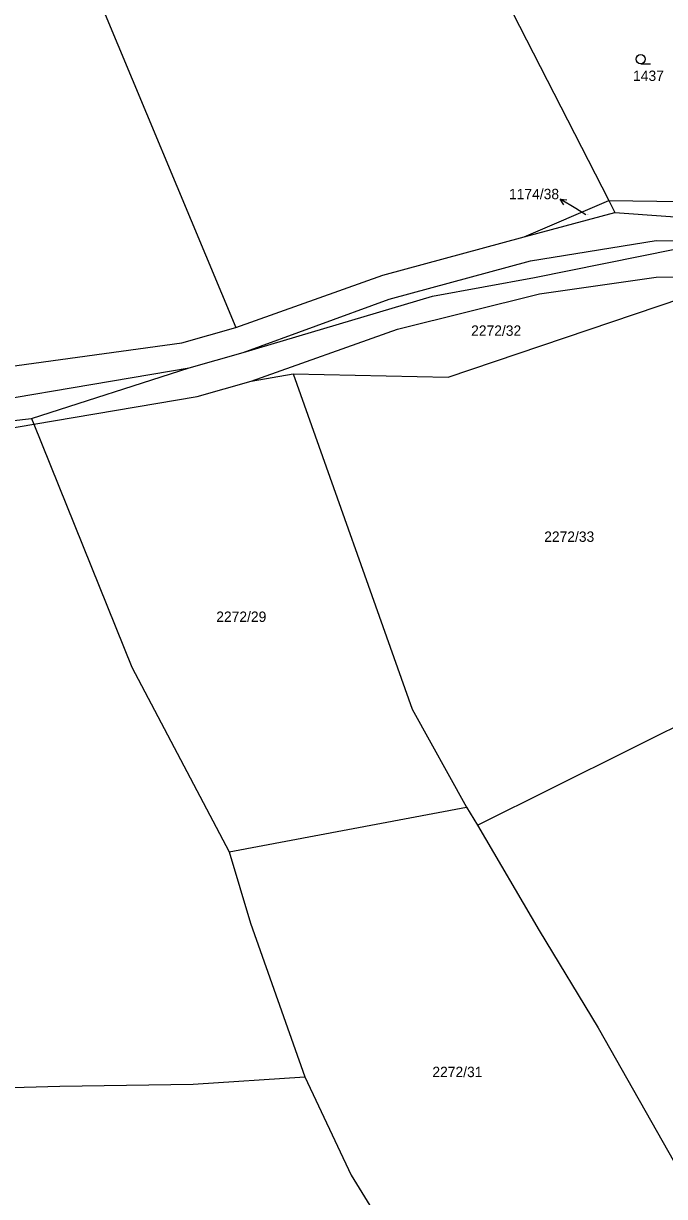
# Model space of a CAD drawing. Extents: x -785744 to -782822, y -1067550 to -1063910.
# Drawn here: x -784357.2 to -784252, y -1065941.1 to -1065748.7 of the extents above; entities that cross this region are included whole.
import ezdxf

# ---------------------------------------------------------------- set-up
doc = ezdxf.new("R2010")
doc.units = 0
for name, color, linetype in [('Hranice parcel', 7, 'Continuous'), ('Parcelní čísla', 7, 'Continuous'), ('Pop_ČP_popisy', 7, 'Continuous'), ('Značky kultur', 7, 'Continuous')]:
    doc.layers.add(name, color=color, linetype=linetype)

msp = doc.modelspace()

# ---------------------------------------------------------------- linework, layer by layer
at = {"layer": 'Hranice parcel'}
for points in [[(-784346.73, -1065740.21), (-784322.38, -1065798.53)], [(-784278.08, -1065744.67), (-784261.18, -1065777.7)], [(-784275.07, -1065783.7), (-784261.18, -1065777.7)], [(-784261.18, -1065777.7), (-784229.7, -1065778.15)], [(-784261.18, -1065777.7), (-784260.17, -1065779.67)], [(-784275.07, -1065783.7), (-784260.17, -1065779.67)], [(-784260.17, -1065779.67), (-784226.7, -1065782.11)], [(-784298.26, -1065789.98), (-784275.07, -1065783.7)], [(-784274.02, -1065787.6), (-784253.4, -1065784.28)], [(-784253.4, -1065784.28), (-784230.27, -1065784.32)], [(-784273.37, -1065790.35), (-784250.35, -1065785.72)], [(-784297.21, -1065793.88), (-784274.02, -1065787.6)], [(-784322.38, -1065798.53), (-784298.26, -1065789.98)], [(-784290.11, -1065793.39), (-784273.37, -1065790.35)], [(-784272.54, -1065793.05), (-784253.41, -1065790.31)], [(-784253.41, -1065790.31), (-784230.28, -1065790.25)], [(-784321.21, -1065802.65), (-784290.11, -1065793.39)], [(-784321.21, -1065802.65), (-784297.21, -1065793.88)], [(-784295.86, -1065798.84), (-784272.54, -1065793.05)], [(-784287.56, -1065806.69), (-784249.19, -1065793.72)], [(-784331.24, -1065801.07), (-784322.38, -1065798.53)], [(-784319.86, -1065807.34), (-784295.86, -1065798.84)], [(-784368.35, -1065806.13), (-784331.24, -1065801.07)], [(-784330.07, -1065805.19), (-784321.21, -1065802.65)], [(-784377.84, -1065813.24), (-784330.07, -1065805.19)], [(-784355.95, -1065813.49), (-784330.07, -1065805.19)], [(-784328.72, -1065809.88), (-784319.86, -1065807.34)], [(-784319.86, -1065807.34), (-784312.99, -1065806.15)], [(-784312.99, -1065806.15), (-784293.46, -1065861.17)], [(-784312.99, -1065806.15), (-784287.56, -1065806.69)], [(-784355.55, -1065814.43), (-784328.72, -1065809.88)], [(-784428.21, -1065821.64), (-784355.95, -1065813.49)], [(-784355.95, -1065813.49), (-784355.55, -1065814.43)], [(-784378.03, -1065818.25), (-784355.55, -1065814.43)], [(-784355.55, -1065814.43), (-784339.43, -1065854.26)], [(-784339.43, -1065854.26), (-784323.46, -1065884.58)], [(-784293.46, -1065861.17), (-784284.51, -1065877.25)], [(-784282.72, -1065880.19), (-784245.12, -1065861.5)], [(-784323.46, -1065884.58), (-784284.51, -1065877.25)], [(-784284.51, -1065877.25), (-784282.72, -1065880.19)], [(-784282.72, -1065880.19), (-784272.61, -1065897.49)], [(-784323.46, -1065884.58), (-784320, -1065896.24)], [(-784320, -1065896.24), (-784311.06, -1065921.45)], [(-784272.61, -1065897.49), (-784262.9, -1065913.45)], [(-784262.9, -1065913.45), (-784243.67, -1065947.37)], [(-784388.43, -1065924.02), (-784351.3, -1065923.01)], [(-784351.3, -1065923.01), (-784329.37, -1065922.65)], [(-784329.37, -1065922.65), (-784311.06, -1065921.45)], [(-784311.06, -1065921.45), (-784303.46, -1065937.58)], [(-784303.46, -1065937.58), (-784294.45, -1065952.24)]]:
    msp.add_lwpolyline(points, dxfattribs=at)
at = {"layer": 'Pop_ČP_popisy'}
msp.add_line((-784266.6, -1065779.05), (-784269.17, -1065777.5), dxfattribs=at)
for points in [[(-784268.57, -1065778.44), (-784269.17, -1065777.5), (-784268.05, -1065777.59)], [(-784264.96, -1065780.04), (-784266.6, -1065779.05)]]:
    msp.add_lwpolyline(points, dxfattribs=at)
at = {"layer": 'Značky kultur'}
msp.add_line((-784255.93, -1065755.27), (-784254.33, -1065755.27), dxfattribs=at)
msp.add_circle((-784255.93, -1065754.52), 0.75, dxfattribs=at)

# ---------------------------------------------------------------- texts
at = {"layer": 'Parcelní čísla'}
for s, height, p in [('1437', 1.7, (-784257.19, -1065758.1)), ('1174/38', 0.1, (-784264.96, -1065780.04)), ('2272/32', 1.7, (-784283.77, -1065799.91)), ('2272/33', 1.7, (-784271.78, -1065833.71)), ('2272/29', 1.7, (-784325.6, -1065846.84)), ('2272/31', 1.7, (-784290.13, -1065921.52))]:
    msp.add_text(s, height=height, dxfattribs=at).set_placement(p)
at = {"layer": 'Pop_ČP_popisy'}
msp.add_text('1174/38', height=1.7, dxfattribs=at).set_placement((-784277.55, -1065777.5))

doc.saveas('drawing.dxf')
